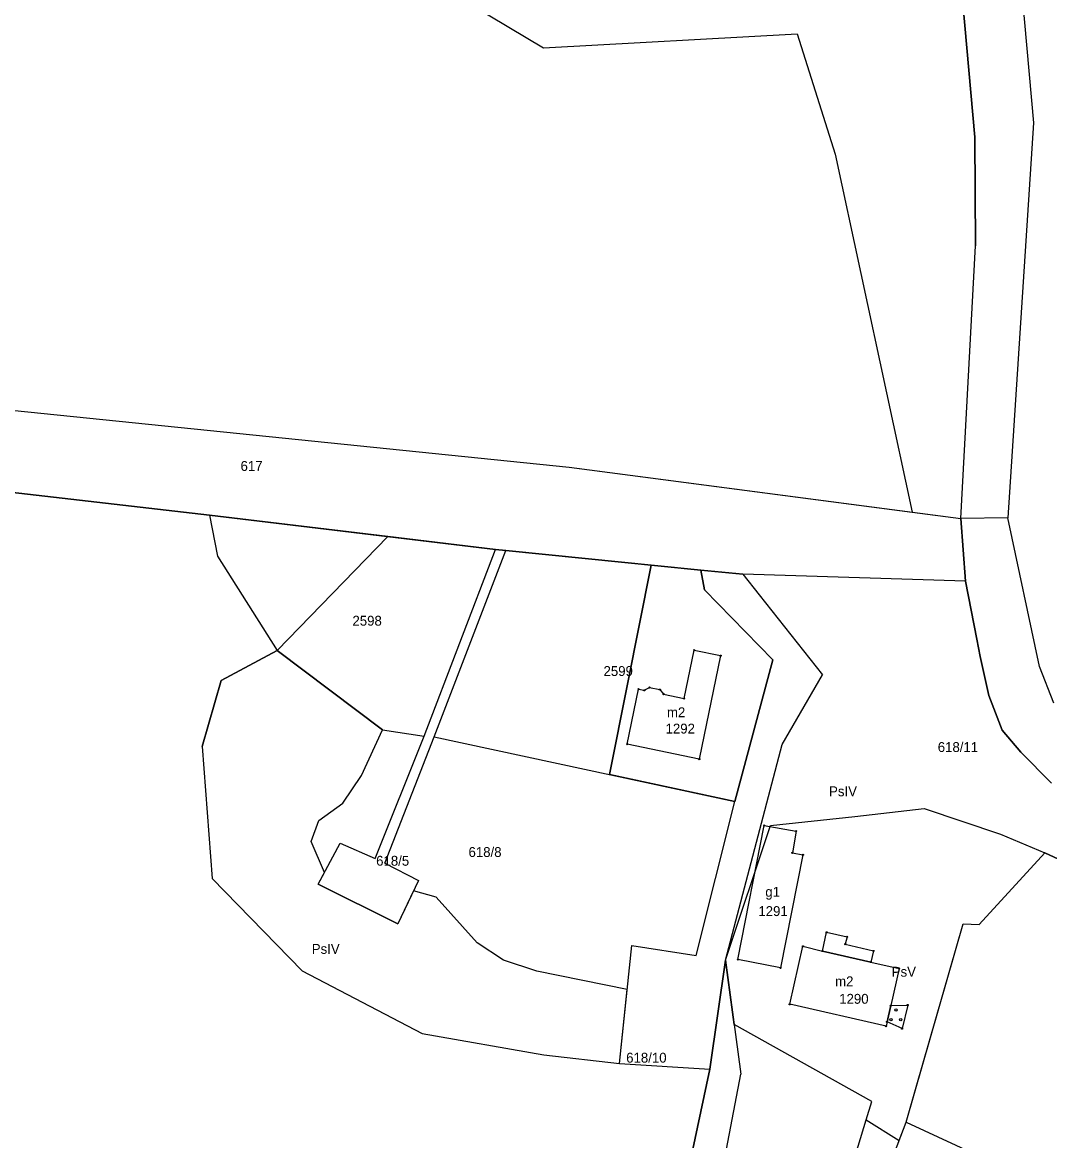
# Model space of a CAD drawing. Extents: x 7498273 to 7499989, y 5499795 to 5500810.
# Drawn here: x 7498432.9 to 7498588.9, y 5500412.5 to 5500582.3 of the extents above; entities that cross this region are included whole.
import ezdxf

# ---------------------------------------------------------------- set-up
doc = ezdxf.new("R2010")
doc.units = 0
for name, color, linetype in [('209-oznaczenie konturu klasyfikacyjnego', 7, 'Continuous'), ('211-numer działki ewidencyjnej', 7, 'Continuous'), ('217-kontur klasyfikacyjny', 7, 'Continuous'), ('218-kontur użytku gruntowego', 7, 'Continuous'), ('219-działka ewidencyjna', 7, 'Continuous'), ('312-budynek ewidencyjny', 7, 'Continuous'), ('312-oznaczenie budynku ewidencyjnego', 7, 'Continuous'), ('312-oznaczenie budynku ewidencyjnego-Atr117', 7, 'Continuous'), ('inny obiekt trwale związany z budynkiem (powierzchnia)', 7, 'Continuous'), ('Punkt budynku', 7, 'Continuous'), ('wjazd do podziemia', 7, 'Continuous')]:
    doc.layers.add(name, color=color, linetype=linetype)

# ---------------------------------------------------------------- blocks, each defined once
blk = doc.blocks.new('PUNKTBUD')
blk.add_circle((0, 0), 0.09)
blk = doc.blocks.new('PW02')
blk.add_circle((0, 0), 0.18)

msp = doc.modelspace()

# ---------------------------------------------------------------- linework, layer by layer
at = {"layer": '217-kontur klasyfikacyjny'}
for points in [[(7498468.63, 5500604.33), (7498512, 5500578.42)], [(7498577.56, 5500564.85), (7498575.7, 5500585.2)], [(7498512, 5500578.42), (7498550.56, 5500580.51)], [(7498550.56, 5500580.51), (7498556.33, 5500562.24)], [(7498577.65, 5500548.35), (7498577.56, 5500564.85)], [(7498556.33, 5500562.24), (7498568.04, 5500507.91)], [(7498575.43, 5500506.95), (7498577.65, 5500548.35)], [(7498422.24, 5500524.32), (7498515.91, 5500514.71)], [(7498515.91, 5500514.71), (7498568.04, 5500507.91)], [(7498461.28, 5500507.46), (7498429.7, 5500511.09)], [(7498568.04, 5500507.91), (7498575.43, 5500506.95)], [(7498488.37, 5500504.21), (7498461.28, 5500507.46)], [(7498488.37, 5500504.21), (7498471.54, 5500486.88)], [(7498504.72, 5500502.25), (7498488.37, 5500504.21)], [(7498506.28, 5500502.06), (7498504.72, 5500502.25)], [(7498518.87, 5500500.79), (7498506.28, 5500502.06)], [(7498528.38, 5500499.83), (7498518.87, 5500500.79)], [(7498524.8, 5500481.78), (7498528.38, 5500499.83)], [(7498542.28, 5500498.49), (7498535.92, 5500499.07)], [(7498535.92, 5500499.07), (7498536.49, 5500496.12)], [(7498576.14, 5500497.4), (7498542.28, 5500498.49)], [(7498536.49, 5500496.12), (7498546.87, 5500485.5)], [(7498577.85, 5500488.62), (7498576.14, 5500497.4)], [(7498578.36, 5500486), (7498577.85, 5500488.62)], [(7498471.54, 5500486.88), (7498463.07, 5500482.36)], [(7498487.58, 5500474.84), (7498471.54, 5500486.88)], [(7498579.67, 5500480.06), (7498578.36, 5500486)], [(7498546.87, 5500485.5), (7498541.07, 5500463.98)], [(7498463.07, 5500482.36), (7498460.19, 5500472.32)], [(7498522.05, 5500468.07), (7498524.8, 5500481.78)], [(7498581.7, 5500474.78), (7498579.67, 5500480.06)], [(7498484.39, 5500467.9), (7498487.58, 5500474.84)], [(7498584.55, 5500471.43), (7498581.7, 5500474.78)], [(7498460.19, 5500472.32), (7498461.67, 5500452.29)], [(7498589.18, 5500466.74), (7498584.55, 5500471.43)], [(7498481.56, 5500463.69), (7498484.39, 5500467.9)], [(7498541.07, 5500463.98), (7498522.05, 5500468.07)], [(7498477.91, 5500461.07), (7498481.56, 5500463.69)], [(7498559.32, 5500461.7), (7498569.87, 5500462.89)], [(7498569.87, 5500462.89), (7498581.46, 5500459)], [(7498476.73, 5500457.89), (7498477.91, 5500461.07)], [(7498539.66, 5500439.89), (7498546.51, 5500460.3)], [(7498546.51, 5500460.3), (7498559.32, 5500461.7)], [(7498581.46, 5500459), (7498588.18, 5500456.17)], [(7498478.73, 5500453.16), (7498476.73, 5500457.89)], [(7498578.2, 5500445.26), (7498588.18, 5500456.17)], [(7498588.18, 5500456.17), (7498592.99, 5500453.93)], [(7498461.67, 5500452.29), (7498475.38, 5500438.23)], [(7498477.79, 5500451.41), (7498478.73, 5500453.16)], [(7498489.88, 5500445.4), (7498477.79, 5500451.41)], [(7498492.28, 5500450.42), (7498489.88, 5500445.4)], [(7498495.72, 5500449.45), (7498492.28, 5500450.42)], [(7498501.96, 5500442.48), (7498495.72, 5500449.45)], [(7498568.61, 5500420.56), (7498575.75, 5500445.39)], [(7498575.75, 5500445.39), (7498578.2, 5500445.26)], [(7498505.96, 5500439.86), (7498501.96, 5500442.48)], [(7498511, 5500438.21), (7498505.96, 5500439.86)], [(7498539.66, 5500439.89), (7498537.31, 5500423.31)], [(7498540.99, 5500430.1), (7498539.66, 5500439.89)], [(7498475.38, 5500438.23), (7498493.57, 5500428.71)], [(7498524.74, 5500435.39), (7498511, 5500438.21)], [(7498523.58, 5500424.2), (7498524.74, 5500435.39)], [(7498561.88, 5500418.41), (7498540.99, 5500430.1)], [(7498493.57, 5500428.71), (7498512.09, 5500425.48)], [(7498512.09, 5500425.48), (7498523.58, 5500424.2)], [(7498523.58, 5500424.2), (7498537.31, 5500423.31)], [(7498537.31, 5500423.31), (7498530.46, 5500391.16)], [(7498567.09, 5500415.26), (7498568.61, 5500420.56)], [(7498561.04, 5500415.63), (7498561.88, 5500418.41)], [(7498557.26, 5500403.1), (7498561.04, 5500415.63)], [(7498561.04, 5500415.63), (7498566.03, 5500412.5)], [(7498566.03, 5500412.5), (7498567.09, 5500415.26)]]:
    msp.add_lwpolyline(points, dxfattribs=at)
at = {"layer": '218-kontur użytku gruntowego'}
for points in [[(7498468.63, 5500604.33), (7498512, 5500578.42)], [(7498584.71, 5500586.23), (7498586.47, 5500567.01)], [(7498577.56, 5500564.85), (7498575.7, 5500585.2)], [(7498512, 5500578.42), (7498550.56, 5500580.51)], [(7498550.56, 5500580.51), (7498556.33, 5500562.24)], [(7498586.47, 5500567.01), (7498582.53, 5500507.05)], [(7498577.65, 5500548.35), (7498577.56, 5500564.85)], [(7498556.33, 5500562.24), (7498568.04, 5500507.91)], [(7498575.43, 5500506.95), (7498577.65, 5500548.35)], [(7498422.24, 5500524.32), (7498515.91, 5500514.71)], [(7498515.91, 5500514.71), (7498568.04, 5500507.91)], [(7498429.7, 5500511.09), (7498461.28, 5500507.46)], [(7498568.04, 5500507.91), (7498575.43, 5500506.95)], [(7498461.28, 5500507.46), (7498488.37, 5500504.21)], [(7498582.53, 5500507.05), (7498575.43, 5500506.95)], [(7498575.43, 5500506.95), (7498576.14, 5500497.4)], [(7498587.38, 5500484.48), (7498582.53, 5500507.05)], [(7498488.37, 5500504.21), (7498471.54, 5500486.88)], [(7498504.72, 5500502.25), (7498488.37, 5500504.21)], [(7498506.28, 5500502.06), (7498504.72, 5500502.25)], [(7498518.87, 5500500.79), (7498506.28, 5500502.06)], [(7498528.38, 5500499.83), (7498518.87, 5500500.79)], [(7498528.38, 5500499.83), (7498524.8, 5500481.78)], [(7498535.92, 5500499.07), (7498528.38, 5500499.83)], [(7498536.49, 5500496.12), (7498535.92, 5500499.07)], [(7498542.28, 5500498.49), (7498535.92, 5500499.07)], [(7498576.14, 5500497.4), (7498542.28, 5500498.49)], [(7498546.87, 5500485.5), (7498536.49, 5500496.12)], [(7498576.14, 5500497.4), (7498577.85, 5500488.62)], [(7498577.85, 5500488.62), (7498578.36, 5500486)], [(7498471.54, 5500486.88), (7498463.07, 5500482.36)], [(7498487.58, 5500474.84), (7498471.54, 5500486.88)], [(7498578.36, 5500486), (7498579.67, 5500480.06)], [(7498541.07, 5500463.98), (7498546.87, 5500485.5)], [(7498589.52, 5500478.89), (7498587.38, 5500484.48)], [(7498463.07, 5500482.36), (7498460.19, 5500472.32)], [(7498524.8, 5500481.78), (7498522.05, 5500468.07)], [(7498579.67, 5500480.06), (7498581.7, 5500474.78)], [(7498484.39, 5500467.9), (7498487.58, 5500474.84)], [(7498581.7, 5500474.78), (7498584.55, 5500471.43)], [(7498460.19, 5500472.32), (7498461.67, 5500452.29)], [(7498584.55, 5500471.43), (7498589.18, 5500466.74)], [(7498481.56, 5500463.69), (7498484.39, 5500467.9)], [(7498522.05, 5500468.07), (7498541.07, 5500463.98)], [(7498477.91, 5500461.07), (7498481.56, 5500463.69)], [(7498559.32, 5500461.7), (7498569.87, 5500462.89)], [(7498569.87, 5500462.89), (7498581.46, 5500459)], [(7498476.73, 5500457.89), (7498477.91, 5500461.07)], [(7498539.66, 5500439.89), (7498546.51, 5500460.3)], [(7498546.51, 5500460.3), (7498559.32, 5500461.7)], [(7498581.46, 5500459), (7498588.18, 5500456.17)], [(7498478.73, 5500453.16), (7498476.73, 5500457.89)], [(7498578.2, 5500445.26), (7498588.18, 5500456.17)], [(7498588.18, 5500456.17), (7498592.99, 5500453.93)], [(7498461.67, 5500452.29), (7498475.38, 5500438.23)], [(7498477.79, 5500451.41), (7498478.73, 5500453.16)], [(7498489.88, 5500445.4), (7498477.79, 5500451.41)], [(7498492.28, 5500450.42), (7498489.88, 5500445.4)], [(7498495.72, 5500449.45), (7498492.28, 5500450.42)], [(7498501.96, 5500442.48), (7498495.72, 5500449.45)], [(7498568.61, 5500420.56), (7498575.75, 5500445.39)], [(7498575.75, 5500445.39), (7498578.2, 5500445.26)], [(7498505.96, 5500439.86), (7498501.96, 5500442.48)], [(7498511, 5500438.21), (7498505.96, 5500439.86)], [(7498539.66, 5500439.89), (7498537.31, 5500423.31)], [(7498540.99, 5500430.1), (7498539.66, 5500439.89)], [(7498475.38, 5500438.23), (7498493.57, 5500428.71)], [(7498524.74, 5500435.39), (7498511, 5500438.21)], [(7498523.58, 5500424.2), (7498524.74, 5500435.39)], [(7498561.88, 5500418.41), (7498540.99, 5500430.1)], [(7498493.57, 5500428.71), (7498512.09, 5500425.48)], [(7498512.09, 5500425.48), (7498523.58, 5500424.2)], [(7498523.58, 5500424.2), (7498537.31, 5500423.31)], [(7498537.31, 5500423.31), (7498530.46, 5500391.16)], [(7498567.09, 5500415.26), (7498568.61, 5500420.56)], [(7498561.04, 5500415.63), (7498561.88, 5500418.41)], [(7498557.26, 5500403.1), (7498561.04, 5500415.63)], [(7498561.04, 5500415.63), (7498566.03, 5500412.5)], [(7498566.03, 5500412.5), (7498567.09, 5500415.26)]]:
    msp.add_lwpolyline(points, dxfattribs=at)
at = {"layer": '219-działka ewidencyjna'}
for points in [[(7498575.7, 5500585.2), (7498577.56, 5500564.85)], [(7498577.56, 5500564.85), (7498577.65, 5500548.35)], [(7498575.43, 5500506.95), (7498577.65, 5500548.35)], [(7498422.24, 5500524.32), (7498515.91, 5500514.71)], [(7498515.91, 5500514.71), (7498575.43, 5500506.95)], [(7498429.7, 5500511.09), (7498461.28, 5500507.46)], [(7498461.28, 5500507.46), (7498504.72, 5500502.25)], [(7498461.28, 5500507.46), (7498462.49, 5500501.22)], [(7498576.14, 5500497.4), (7498575.43, 5500506.95)], [(7498462.49, 5500501.22), (7498471.54, 5500486.88)], [(7498493.9, 5500473.86), (7498504.72, 5500502.25)], [(7498495.41, 5500473.8), (7498506.28, 5500502.06)], [(7498504.72, 5500502.25), (7498506.28, 5500502.06)], [(7498506.28, 5500502.06), (7498535.92, 5500499.07)], [(7498535.92, 5500499.07), (7498536.49, 5500496.12)], [(7498535.92, 5500499.07), (7498542.28, 5500498.49)], [(7498542.28, 5500498.49), (7498544.78, 5500495.34)], [(7498576.14, 5500497.4), (7498542.28, 5500498.49)], [(7498536.49, 5500496.12), (7498546.87, 5500485.5)], [(7498576.14, 5500497.4), (7498577.85, 5500488.62)], [(7498544.78, 5500495.34), (7498554.42, 5500483.22)], [(7498577.85, 5500488.62), (7498578.36, 5500486)], [(7498463.07, 5500482.36), (7498471.54, 5500486.88)], [(7498471.54, 5500486.88), (7498487.58, 5500474.84)], [(7498578.36, 5500486), (7498579.67, 5500480.06)], [(7498541.07, 5500463.98), (7498546.87, 5500485.5)], [(7498460.19, 5500472.32), (7498463.07, 5500482.36)], [(7498548.28, 5500472.64), (7498554.42, 5500483.22)], [(7498579.67, 5500480.06), (7498581.7, 5500474.78)], [(7498486.47, 5500455.3), (7498493.9, 5500473.86)], [(7498487.58, 5500474.84), (7498493.9, 5500473.86)], [(7498487.93, 5500454.61), (7498495.41, 5500473.8)], [(7498495.41, 5500473.8), (7498541.07, 5500463.98)], [(7498581.7, 5500474.78), (7498584.55, 5500471.43)], [(7498460.19, 5500472.32), (7498461.67, 5500452.29)], [(7498539.66, 5500439.89), (7498548.28, 5500472.64)], [(7498584.55, 5500471.43), (7498589.18, 5500466.74)], [(7498535.23, 5500440.57), (7498541.07, 5500463.98)], [(7498559.32, 5500461.7), (7498569.87, 5500462.89)], [(7498569.87, 5500462.89), (7498581.46, 5500459)], [(7498539.66, 5500439.89), (7498546.51, 5500460.3)], [(7498546.51, 5500460.3), (7498559.32, 5500461.7)], [(7498581.46, 5500459), (7498588.18, 5500456.17)], [(7498477.79, 5500451.41), (7498481.14, 5500457.63)], [(7498481.14, 5500457.63), (7498486.47, 5500455.3)], [(7498578.2, 5500445.26), (7498588.18, 5500456.17)], [(7498592.99, 5500453.93), (7498588.18, 5500456.17)], [(7498487.93, 5500454.61), (7498493.01, 5500451.95)], [(7498461.67, 5500452.29), (7498475.38, 5500438.23)], [(7498493.01, 5500451.95), (7498489.88, 5500445.4)], [(7498477.79, 5500451.41), (7498489.88, 5500445.4)], [(7498567.09, 5500415.26), (7498575.75, 5500445.39)], [(7498575.75, 5500445.39), (7498578.2, 5500445.26)], [(7498523.58, 5500424.2), (7498525.44, 5500442.1)], [(7498525.44, 5500442.1), (7498535.23, 5500440.57)], [(7498537.31, 5500423.31), (7498539.66, 5500439.89)], [(7498539.66, 5500439.89), (7498542.02, 5500422.54)], [(7498475.38, 5500438.23), (7498493.57, 5500428.71)], [(7498493.57, 5500428.71), (7498512.09, 5500425.48)], [(7498512.09, 5500425.48), (7498523.58, 5500424.2)], [(7498523.58, 5500424.2), (7498537.31, 5500423.31)], [(7498530.46, 5500391.16), (7498537.31, 5500423.31)], [(7498528.45, 5500351.58), (7498542.02, 5500422.54)], [(7498564.91, 5500409.57), (7498567.09, 5500415.26)], [(7498567.09, 5500415.26), (7498606.9, 5500396.84)]]:
    msp.add_lwpolyline(points, dxfattribs=at)
at = {"layer": '312-budynek ewidencyjny'}
for points in [[(7498533.4, 5500479.6), (7498534.92, 5500486.94)], [(7498534.92, 5500486.94), (7498538.93, 5500486.11)], [(7498538.93, 5500486.11), (7498535.69, 5500470.39)], [(7498524.72, 5500472.66), (7498526.45, 5500481.03)], [(7498526.45, 5500481.03), (7498527.33, 5500480.85)], [(7498527.33, 5500480.85), (7498528.13, 5500481.27)], [(7498528.13, 5500481.27), (7498529.7, 5500480.95)], [(7498529.7, 5500480.95), (7498530.27, 5500480.25)], [(7498530.27, 5500480.25), (7498533.4, 5500479.6)], [(7498535.69, 5500470.39), (7498524.72, 5500472.66)], [(7498541.54, 5500439.96), (7498545.53, 5500460.31)], [(7498545.53, 5500460.31), (7498550.4, 5500459.47)], [(7498550.4, 5500459.47), (7498549.82, 5500456.17)], [(7498551.43, 5500455.86), (7498548.02, 5500438.69)], [(7498549.82, 5500456.17), (7498551.43, 5500455.86)], [(7498549.42, 5500433.17), (7498551.43, 5500441.97)], [(7498551.43, 5500441.97), (7498554.4, 5500441.26)], [(7498548.02, 5500438.69), (7498541.54, 5500439.96)], [(7498554.4, 5500441.26), (7498561.75, 5500439.59)], [(7498561.75, 5500439.59), (7498566.04, 5500438.6)], [(7498566.04, 5500438.6), (7498564.77, 5500432.96)], [(7498564.06, 5500429.84), (7498549.42, 5500433.17)], [(7498564.77, 5500432.96), (7498564.21, 5500430.5)], [(7498564.21, 5500430.5), (7498564.06, 5500429.84)]]:
    msp.add_lwpolyline(points, dxfattribs=at)
at = {"layer": 'inny obiekt trwale związany z budynkiem (powierzchnia)'}
msp.add_lwpolyline([(7498555.03, 5500444.1), (7498558.14, 5500443.41), (7498557.87, 5500442.29), (7498562.15, 5500441.27), (7498561.75, 5500439.59), (7498554.4, 5500441.26)], close=True, dxfattribs=at)
at = {"layer": 'wjazd do podziemia'}
msp.add_lwpolyline([(7498564.21, 5500430.5), (7498564.77, 5500432.96), (7498567.34, 5500433.05), (7498566.48, 5500429.48)], close=True, dxfattribs=at)

# ---------------------------------------------------------------- block references
at = {"layer": 'Punkt budynku'}
for p in [(7498534.92, 5500486.94), (7498538.93, 5500486.11), (7498526.45, 5500481.03), (7498527.33, 5500480.85), (7498528.13, 5500481.27), (7498529.7, 5500480.95), (7498530.27, 5500480.25), (7498533.4, 5500479.6), (7498524.72, 5500472.66), (7498535.69, 5500470.39), (7498545.53, 5500460.31), (7498550.4, 5500459.47), (7498549.82, 5500456.17), (7498551.43, 5500455.86), (7498555.03, 5500444.1), (7498558.14, 5500443.41), (7498551.43, 5500441.97), (7498557.87, 5500442.29), (7498541.54, 5500439.96), (7498554.4, 5500441.26), (7498561.75, 5500439.59), (7498562.15, 5500441.27), (7498548.02, 5500438.69), (7498566.04, 5500438.6), (7498549.42, 5500433.17), (7498564.77, 5500432.96), (7498567.34, 5500433.05), (7498564.06, 5500429.84), (7498564.21, 5500430.5), (7498566.48, 5500429.48)]:
    msp.add_blockref('PUNKTBUD', p, dxfattribs=at)
at = {"layer": 'wjazd do podziemia'}
for p in [(7498565.545, 5500432.315), (7498564.795, 5500430.815), (7498566.295, 5500430.815)]:
    msp.add_blockref('PW02', p, dxfattribs=at)

# ---------------------------------------------------------------- texts
at = {"layer": '209-oznaczenie konturu klasyfikacyjnego'}
for s, p in [('PsIV', (7498555.4, 5500464.76)), ('PsIV', (7498476.82, 5500440.83)), ('PsV', (7498564.92, 5500437.36))]:
    msp.add_text(s, height=1.5, dxfattribs=at).set_placement(p)
at = {"layer": '211-numer działki ewidencyjnej'}
for s, p in [('617', (7498466, 5500514.16)), ('2598', (7498483, 5500490.66)), ('2599', (7498521.14, 5500483.02)), ('618/11', (7498571.91, 5500471.48)), ('618/8', (7498500.63, 5500455.54)), ('618/5', (7498486.6, 5500454.21)), ('618/10', (7498524.58, 5500424.31))]:
    msp.add_text(s, height=1.5, dxfattribs=at).set_placement(p)
at = {"layer": '312-oznaczenie budynku ewidencyjnego'}
for s, p in [('1292', (7498530.56, 5500474.28)), ('1291', (7498544.66, 5500446.57)), ('1290', (7498556.94, 5500433.25))]:
    msp.add_text(s, height=1.5, dxfattribs=at).set_placement(p)
at = {"layer": '312-oznaczenie budynku ewidencyjnego-Atr117'}
for s, p in [('m2', (7498530.77, 5500476.76)), ('g1', (7498545.719, 5500449.5)), ('m2', (7498556.316, 5500435.91))]:
    msp.add_text(s, height=1.5, dxfattribs=at).set_placement(p)

doc.saveas('drawing.dxf')
